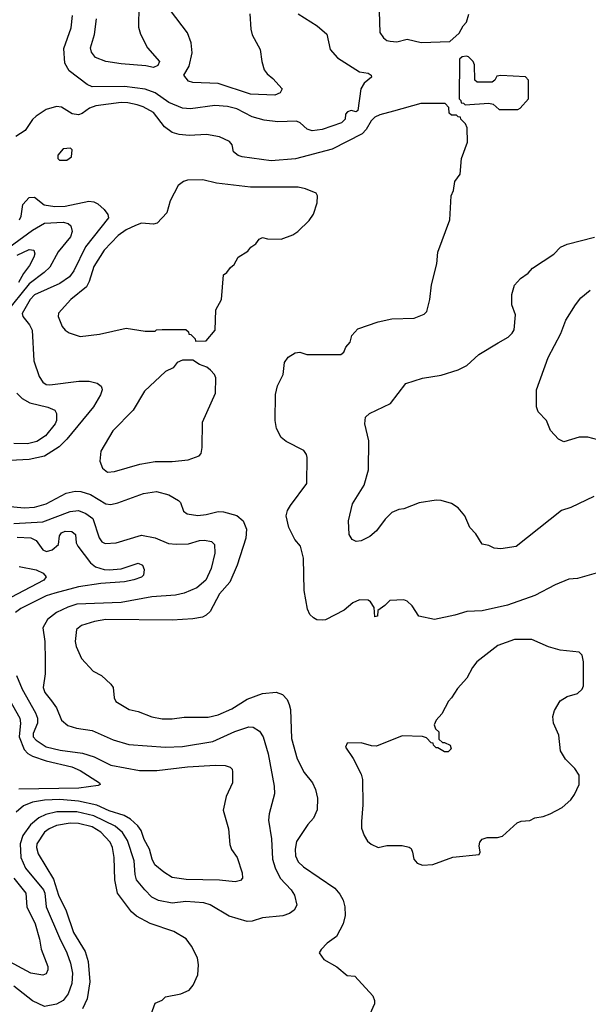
# Model space of a CAD drawing. Extents: x 997026 to 1115308, y 536381 to 619039.
# Tile 433 of 484: x 1101969 to 1105309, y 545422 to 551211. Entities that reach past the tile are written whole.
import ezdxf

# ---------------------------------------------------------------- set-up
doc = ezdxf.new("R2010")
doc.units = 0

msp = doc.modelspace()

# ---------------------------------------------------------------- linework, layer by layer
at = {"layer": '0CON20XD'}
for points in [[(1102667.7, 551292.3), (1102667.3, 551167.3), (1102678, 551125), (1102718.8, 551045), (1102790, 550965), (1102779.5, 550940.5), (1102755, 550928.8), (1102709.5, 550939.5), (1102565, 550950.6), (1102475, 550965.8), (1102415, 550988.8), (1102389.7, 551019.7), (1102384.4, 551045), (1102407.3, 551122.7), (1102420.8, 551215)], [(1103605, 551245.6), (1103716, 551175), (1103772, 551125), (1103792.9, 551035), (1103835, 550986), (1103964.3, 550904.3), (1104015, 550896), (1104033.3, 550885), (1104035, 550873.3), (1103992.5, 550837.5), (1103973.1, 550805), (1103955, 550676.7), (1103945, 550668.8), (1103915, 550676.7), (1103895, 550670), (1103882.5, 550655), (1103880, 550625), (1103860, 550605), (1103746.2, 550565), (1103686.7, 550556.7), (1103656.5, 550566.5), (1103616.7, 550605), (1103595, 550614.6), (1103485, 550609.6), (1103405, 550619.2), (1103335, 550639.2), (1103245, 550685.8), (1103189.1, 550700.9), (1103115, 550706.8), (1102973, 550687), (1102925, 550690.3), (1102845, 550724.2), (1102765, 550781.2), (1102705, 550801.7), (1102585, 550818.7), (1102395, 550815.3), (1102365, 550830.4), (1102259.7, 550909.7), (1102233.2, 550955), (1102227.7, 551042.3), (1102272, 551162), (1102278.2, 551235)], [(1103321.2, 551245), (1103325.6, 551155), (1103335, 551121.2), (1103380.8, 551035), (1103391.1, 550965), (1103405.8, 550915), (1103421.7, 550891.7), (1103456.7, 550865), (1103510, 550805), (1103499.5, 550780.5), (1103466.7, 550766.7), (1103325, 550773.6), (1103135, 550835.5), (1102985, 550842), (1102959.5, 550849.5), (1102932.5, 550885), (1102965, 550937.5), (1102981.5, 551015), (1102976.3, 551073.7), (1102955, 551134.2), (1102854.7, 551264.7)], [(1104079.5, 551259.5), (1104084, 551135), (1104105, 551103.8), (1104125, 551088.8), (1104145, 551084), (1104185, 551080), (1104245, 551096.2), (1104326.4, 551076.4)], [(1104326.4, 551076.4), (1104495, 551082.5), (1104549.3, 551130.7), (1104573.3, 551175), (1104593.6, 551196.4), (1104606.4, 551243.6)], [(1104895, 550682.5), (1104909.3, 550690.7), (1104957.5, 550745), (1104957.5, 550855), (1104940, 550875), (1104795, 550882.5), (1104771.7, 550878.3), (1104760, 550855), (1104745, 550842.5), (1104655, 550842.5), (1104642.5, 550855), (1104640, 550945), (1104632.5, 550965), (1104605, 550992.5), (1104593, 550997), (1104568.3, 550991.7), (1104551.7, 550978.3), (1104550, 550745), (1104560, 550735), (1104561.7, 550721.7), (1104575, 550720), (1104585, 550710), (1104725, 550720), (1104750, 550715), (1104785, 550682.5), (1104895, 550682.5)], [(1104113, 547767), (1104071.7, 547738.3), (1104070, 547705), (1104055, 547700), (1104050, 547755), (1104029.3, 547789.3), (1104015, 547797.5), (1103965, 547800), (1103925, 547782), (1103875, 547738.8), (1103765, 547683.3), (1103745, 547680), (1103715, 547683.3), (1103695, 547693.8), (1103674, 547715), (1103658.6, 547745), (1103640, 547855), (1103636, 548045), (1103618, 548115), (1103584.3, 548154.3), (1103549.2, 548225), (1103534.2, 548295), (1103542, 548325), (1103558.8, 548355), (1103656, 548485), (1103657.7, 548637.7), (1103653.3, 548655), (1103637.3, 548677.3), (1103535, 548732), (1103504.4, 548754.4), (1103477.9, 548807.9), (1103470, 548855), (1103472, 549008), (1103482.6, 549057.4), (1103515.7, 549125), (1103523.8, 549195), (1103545, 549226.7), (1103587.7, 549252.3), (1103615, 549256.2), (1103655, 549243.3), (1103855, 549242.5), (1103873, 549257), (1103883.9, 549286.1), (1103910, 549315), (1103920, 549355), (1103955, 549393.3), (1104075, 549433.8), (1104155, 549451.4), (1104285, 549455.7), (1104345, 549478.8), (1104360, 549495), (1104378, 549565), (1104388.3, 549651.7), (1104420, 549775), (1104424, 549845), (1104495.7, 550034.3), (1104503.8, 550175), (1104516.7, 550206.7), (1104525, 550260), (1104557, 550303), (1104563.3, 550395), (1104599.3, 550490.7), (1104597.5, 550575), (1104588.3, 550598.3), (1104560, 550625), (1104558.3, 550638.3), (1104545, 550640), (1104535, 550650), (1104505, 550650), (1104491.7, 550661.7), (1104490, 550695), (1104467.5, 550717.5), (1104325, 550718.6), (1104165, 550673.5), (1104085, 550651.2), (1104055, 550636.9), (1104033.2, 550616.8), (1104004.6, 550565.4), (1103980.8, 550539.2), (1103805, 550450.4), (1103588.1, 550391.9), (1103445, 550380), (1103275, 550404.5), (1103252.8, 550412.8), (1103224.4, 550434.4), (1103216, 550475), (1103201.2, 550495), (1103142.4, 550522.4), (1103065.4, 550535.4), (1102965, 550530.5), (1102905, 550536.4), (1102865, 550547.5), (1102819.9, 550579.9), (1102755, 550665.5), (1102695, 550698.7), (1102659.7, 550709.7), (1102605, 550722.8), (1102565.3, 550724.7), (1102416.7, 550705), (1102378.7, 550691.3), (1102335, 550659.1), (1102315, 550651.2), (1102277.9, 550657.9), (1102215, 550695.7), (1102185, 550700.6), (1102125, 550682.5), (1102065, 550642.9), (1102045, 550624), (1102000.5, 550559.5), (1101945.3, 550524.7)], [(1102245, 550384.4), (1102273.8, 550405), (1102277.5, 550445), (1102266.4, 550456.4), (1102225, 550451.2), (1102192, 550415), (1102193.8, 550395), (1102203.3, 550385), (1102245, 550384.4)], [(1103001.7, 549321.7), (1103065, 549322.5), (1103116.7, 549385), (1103120, 549505), (1103153.3, 549565), (1103165, 549710), (1103186.4, 549723.6), (1103207, 549753), (1103229.3, 549770.7), (1103252.5, 549815), (1103309.3, 549850.7), (1103327, 549873), (1103356.4, 549893.6), (1103375, 549920), (1103395, 549930), (1103425, 549922.5), (1103505, 549920), (1103573.9, 549946.1), (1103602.5, 549965), (1103669.5, 550030.5), (1103695, 550067.5), (1103716.7, 550135), (1103717.5, 550175), (1103710, 550190), (1103647.3, 550217.3), (1103605, 550225.6), (1103325, 550225.6), (1103125, 550249.4), (1103045, 550268.5), (1102955, 550267.8), (1102931.4, 550258.6), (1102900, 550235), (1102852, 550145), (1102833.3, 550075), (1102775.9, 550014.1), (1102755, 550008.8), (1102685, 550013.6), (1102648.5, 550001.5), (1102595, 549975.4), (1102548, 549942), (1102465, 549856.5), (1102405, 549759.2), (1102377.7, 549672.3), (1102360.7, 549639.3), (1102268.9, 549565), (1102197.5, 549485), (1102195.7, 549465), (1102217.9, 549407.9), (1102235.6, 549385.6), (1102259.1, 549369.1), (1102325, 549348.1), (1102437.4, 549362.6), (1102595, 549397.1), (1102705, 549380), (1102765, 549380), (1102773, 549387), (1102805, 549390), (1102945, 549390), (1102960, 549375), (1102961.7, 549361.7), (1102975, 549360), (1103000, 549335), (1103001.7, 549321.7)], [(1101968.2, 550035), (1101978.5, 550055), (1101986.5, 550125), (1102025, 550166.4), (1102055, 550167.8), (1102112.6, 550122.6), (1102175, 550111.7), (1102235, 550113.8), (1102375, 550143.3), (1102405, 550140.6), (1102428.3, 550128.3), (1102465.6, 550095), (1102487.5, 550065), (1102490.5, 550045), (1102356.3, 549875), (1102286.8, 549735), (1102261.5, 549698.5), (1102205, 549659.7), (1102055, 549593.4), (1102029.7, 549565), (1101983.7, 549483.7), (1101987.5, 549465), (1102026.9, 549416.9), (1102042.7, 549385), (1102052.1, 549205), (1102083.9, 549113.9), (1102105, 549080), (1102125, 549067.1), (1102145, 549063.8), (1102316.1, 549086.1), (1102376.2, 549086.2), (1102423.4, 549073.4), (1102446.7, 549056.7), (1102452, 549045), (1102453.8, 549033.8), (1102443.1, 549005), (1102401.8, 548935), (1102244.8, 548745.2), (1102200.1, 548699.9), (1102115, 548644.7), (1102025, 548625.8), (1101875, 548617.5)], [(1101853.7, 549835), (1102045, 549974.2), (1102115, 550013.8), (1102225, 550020), (1102253, 550013), (1102268.5, 549998.5), (1102277.7, 549965), (1102267.3, 549935), (1102195, 549845.5), (1102145, 549756.2), (1102113.2, 549725), (1102025, 549658.1), (1101886.3, 549485)], [(1105342.1, 548407.9), (1105206.8, 548343.2), (1105151.2, 548325), (1104885, 548114.2), (1104795, 548100), (1104755, 548104), (1104725, 548118.8), (1104685, 548127.5), (1104647.5, 548187.5), (1104613.8, 548225), (1104584, 548295), (1104545, 548341.2), (1104505, 548365.8), (1104445, 548384.3), (1104415, 548386.9), (1104315, 548370), (1104225, 548335.8), (1104195, 548330.8), (1104155, 548314), (1104115.5, 548274.5), (1104065, 548206.2), (1104025, 548172), (1103975, 548148), (1103945, 548144), (1103922.5, 548155), (1103903.8, 548185), (1103900, 548265), (1103924.2, 548365), (1103992.5, 548475), (1104018, 548565), (1104020, 548735), (1103996.7, 548835), (1104000, 548875), (1104024.1, 548895.9), (1104146.7, 548955), (1104237.3, 549072.7), (1104335, 549104.2), (1104445, 549120.8), (1104545, 549152), (1104595, 549178), (1104665, 549242.5), (1104778.7, 549311.3), (1104838, 549345), (1104862.4, 549367.6), (1104873.2, 549386.8), (1104881.2, 549475), (1104860, 549535), (1104860, 549595), (1104875, 549650), (1104910.3, 549689.7), (1104955, 549721.2), (1104980.9, 549749.1), (1105107, 549833), (1105145.6, 549874.4), (1105185, 549890.8), (1105345, 549932.5)], [(1101955, 549826.9), (1102025, 549859.2), (1102052.5, 549855), (1102058.2, 549835), (1102051.8, 549815), (1102026.6, 549765), (1101991.1, 549718.9), (1101961.9, 549665)], [(1105365, 548740), (1105305, 548756.2), (1105255, 548756.2), (1105165, 548728.8), (1105134.1, 548744.1), (1105086.7, 548795), (1105063.3, 548855), (1105013.3, 548905), (1105003.8, 548935), (1105003.8, 549035), (1105072, 549225), (1105147.1, 549365), (1105177.1, 549445), (1105234, 549535), (1105265.8, 549575), (1105319.5, 549620.5)], [(1102485, 548551.4), (1102525, 548554.4), (1102675, 548598.1), (1102765, 548613.1), (1102865, 548613.1), (1102957.7, 548622.3), (1103023, 548647), (1103035, 548660), (1103040, 548695), (1103043.3, 548845), (1103118.8, 549015), (1103120, 549105), (1103112.5, 549125), (1103089.5, 549149.5), (1103067.5, 549167.5), (1103024.1, 549184.1), (1102985, 549210), (1102925, 549210), (1102893.6, 549196.4), (1102870, 549165), (1102825, 549143.3), (1102702.4, 549027.6), (1102635.6, 548915), (1102516.2, 548793.8), (1102445.8, 548675), (1102440, 548615), (1102455, 548573.3), (1102485, 548551.4)], [(1101952.1, 549015), (1101983.5, 548983.5), (1102029.2, 548959.1), (1102135, 548932.7), (1102175.5, 548915.5), (1102185.6, 548895), (1102184.5, 548855), (1102176.9, 548835), (1102120.4, 548765), (1102068.6, 548731.4), (1102015, 548717.7), (1101935, 548719)], [(1101855, 548355.6), (1101995, 548341.2), (1102055, 548344.2), (1102125, 548365.3), (1102242, 548428), (1102295, 548439.7), (1102327.1, 548437.1), (1102385, 548420.3), (1102475, 548365.4), (1102505, 548360.8), (1102545, 548370), (1102695.6, 548425.6), (1102772.5, 548437.5), (1102845, 548417.5), (1102901.2, 548385), (1102912.7, 548372.7), (1102931.2, 548321.2), (1102952.5, 548305), (1103015.5, 548295.5), (1103065, 548301.5), (1103135, 548320.4), (1103165, 548318.5), (1103245, 548296.7), (1103282.2, 548265), (1103301.3, 548215), (1103297.4, 548162.6), (1103247.1, 548005), (1103203.1, 547905), (1103142.7, 547835), (1103088.1, 547731.9), (1103065, 547709.5), (1103041.9, 547698.1), (1102985, 547688.2), (1102865, 547680.9), (1102475, 547684.1), (1102407.6, 547672.4), (1102331.1, 547648.9), (1102302, 547625), (1102294.3, 547555), (1102300, 547525), (1102332, 547455), (1102400.9, 547380.9), (1102450, 547355), (1102503.8, 547305), (1102518.8, 547285), (1102523.8, 547225), (1102533, 547203), (1102612.5, 547155), (1102665, 547144.2), (1102745, 547111.9), (1102805, 547101.1), (1102865, 547100.5), (1102935, 547110.5), (1103075, 547110.5), (1103135, 547124.5), (1103215, 547159.1), (1103305, 547216.9), (1103395, 547250.6), (1103475, 547257.5), (1103513.2, 547243.2), (1103539.2, 547215), (1103551.9, 547185), (1103558.9, 547155), (1103564.6, 546985), (1103597.9, 546865), (1103640.5, 546785), (1103688.1, 546725), (1103705.7, 546685), (1103717.5, 546635), (1103717.1, 546565), (1103695, 546516.7), (1103660.9, 546479.1), (1103595, 546378.8), (1103586.4, 546335), (1103588.9, 546295), (1103605, 546260), (1103635, 546231.4), (1103820.8, 546105), (1103849.8, 546069.8), (1103868.6, 546035), (1103879.4, 545995), (1103880, 545945), (1103868, 545895), (1103829.1, 545820.9), (1103775, 545781.2), (1103738.8, 545745), (1103728.8, 545725), (1103755, 545686), (1103832.3, 545642.3), (1103891.7, 545591.7), (1103938.3, 545588.3), (1104042.3, 545472.3), (1104053.8, 545445), (1104052, 545425), (1104026.4, 545363.6)], [(1101935, 548249.2), (1102105, 548259.5), (1102265, 548319.7), (1102315, 548324.7), (1102358.1, 548308.1), (1102397.6, 548277.6), (1102435.3, 548165.3), (1102451.9, 548141.9), (1102471.4, 548131.4), (1102535.3, 548134.7), (1102685, 548181.3), (1102765, 548165.4), (1102842.4, 548132.4), (1102888.3, 548128.3), (1102960.6, 548129.4), (1103025, 548148.2), (1103055, 548150.9), (1103095, 548142.5), (1103112.5, 548125), (1103115.5, 548075), (1103094.4, 547985), (1103061.5, 547915), (1103010.1, 547869.9), (1102935, 547838.5), (1102885, 547828), (1102745, 547817.3), (1102564.8, 547785.2), (1102305, 547774.3), (1102252.2, 547757.8), (1102184.3, 547725.7), (1102131.5, 547685), (1102104.5, 547635), (1102117.1, 547555), (1102119.1, 547445), (1102118.8, 547365), (1102106.8, 547285), (1102116.4, 547255), (1102156.3, 547206.3), (1102185.5, 547165.5), (1102213.8, 547093.8), (1102251.4, 547061.4), (1102302.5, 547045), (1102395, 547032.7), (1102517.3, 546977.3), (1102609.4, 546949.4), (1102826.2, 546933.8), (1102925, 546937.7), (1103102.8, 546967.2), (1103233.4, 547026.6), (1103315, 547053.5), (1103341.1, 547051.1), (1103377.7, 547027.7), (1103398.5, 546995), (1103429.2, 546895), (1103463.3, 546705), (1103465, 546660), (1103435, 546542.5), (1103431.1, 546505), (1103447.9, 546395), (1103453.2, 546275), (1103469.2, 546225), (1103498.4, 546165), (1103563.6, 546095), (1103583.5, 546065), (1103597.5, 546005), (1103580.8, 545975), (1103553.2, 545956.8), (1103515, 545942.9), (1103395, 545930.8), (1103335, 545911.5), (1103305, 545910), (1103200.2, 545940.2), (1103087.8, 546007.7), (1103049.9, 546019.9), (1102945, 546026.7), (1102865, 546017.8), (1102785, 546032), (1102745, 546052.9), (1102704.7, 546094.8), (1102654.7, 546155), (1102646.8, 546185), (1102641.7, 546265), (1102601.6, 546385), (1102571.8, 546431.8), (1102528.9, 546468.9), (1102405, 546530.3), (1102305, 546554.2), (1102186.5, 546553.5), (1102122.2, 546537.8), (1102081, 546519), (1102032, 546478), (1101986.4, 546415), (1101971.4, 546365), (1101974.8, 546285), (1102003.4, 546223.4), (1102109, 546095), (1102117, 546075), (1102124.7, 545995), (1102202.7, 545812.7), (1102246.2, 545725), (1102267.9, 545665), (1102278.9, 545605), (1102275.2, 545544.8), (1102252.8, 545485), (1102223.5, 545445), (1102185, 545423.3), (1102115, 545410.4), (1102045, 545443.1), (1101935, 545530)], [(1101955, 548169.4), (1102034.8, 548164.8), (1102065, 548148.9), (1102104.5, 548094.5), (1102126.2, 548083.8), (1102160, 548095), (1102197.1, 548125), (1102203.4, 548176.6), (1102214.2, 548195), (1102235.5, 548204.5), (1102275, 548201.9), (1102297.5, 548185), (1102300.8, 548135), (1102311.1, 548115), (1102385, 548018.5), (1102415, 547994.4), (1102465, 547978.6), (1102495, 547975.7), (1102565, 547982), (1102665, 548015.8), (1102690, 548005), (1102699.5, 547979.5), (1102696.2, 547945), (1102685, 547934.2), (1102638.8, 547918.8), (1102585, 547906.7), (1102445, 547895.5), (1102315, 547877.1), (1102175, 547840.2), (1102125, 547823.1), (1101975, 547748.8), (1101944.6, 547725)], [(1101966, 547996), (1102065, 547977.3), (1102107.6, 547957.6), (1102124.3, 547935), (1102110, 547915), (1101837.3, 547772.7)], [(1105355, 547957.1), (1105245, 547926), (1105195, 547922), (1105115, 547888.6), (1104994.5, 547825.5), (1104835, 547768.5), (1104684.4, 547735.6), (1104595, 547731.4), (1104525, 547709.2), (1104405, 547684), (1104312.5, 547705), (1104273.3, 547765), (1104245, 547792.5), (1104225, 547800), (1104143, 547797), (1104113, 547767)], [(1104335, 546240), (1104395, 546244.2), (1104512.6, 546287.4), (1104667, 546303), (1104673, 546317), (1104668, 546355), (1104672, 546375), (1104685.9, 546394.1), (1104715, 546403.8), (1104775, 546403.8), (1104805, 546410), (1104890.5, 546489.5), (1104915, 546498.8), (1104965, 546504), (1104995, 546518), (1105044.2, 546525.8), (1105085, 546542), (1105155, 546580), (1105206.2, 546625), (1105228, 546655), (1105256, 546715), (1105255, 546770), (1105229.5, 546809.5), (1105174.2, 546864.2), (1105145, 546912.5), (1105136, 547005), (1105104, 547075), (1105100, 547115), (1105110.5, 547149.5), (1105144.3, 547205.7), (1105185, 547231.2), (1105245, 547250), (1105272.5, 547275), (1105280, 547295), (1105280, 547435), (1105273.3, 547475), (1105255, 547493.3), (1105142.5, 547505), (1105075, 547523.3), (1104977.9, 547567.9), (1104875, 547566.7), (1104778, 547532), (1104654.6, 547435.4), (1104628, 547402), (1104595, 547338.8), (1104540.9, 547279.1), (1104505.8, 547224.2), (1104486.7, 547205), (1104449.2, 547130.8), (1104415, 547092.5), (1104402.5, 547065), (1104411.7, 547041.7), (1104430, 547025), (1104431.7, 546981.7), (1104452.5, 546962.5), (1104465, 546962.5), (1104496.7, 546945), (1104503.3, 546925), (1104485, 546906.7), (1104465, 546906.7), (1104425, 546930), (1104415, 546930), (1104400, 546945), (1104398.3, 546958.3), (1104385, 546960), (1104358.3, 546988.3), (1104335, 546997.5), (1104215, 547000), (1104065, 546940), (1104035, 546941.2), (1103975, 546960), (1103891.7, 546958.3), (1103882.5, 546935), (1103927, 546867), (1103974.4, 546775), (1103982.5, 546745), (1103983.8, 546595), (1103976.9, 546496.9), (1103977, 546457), (1103992, 546415), (1104012.1, 546382.1), (1104033, 546363), (1104075, 546344), (1104125, 546356.2), (1104215, 546356.2), (1104257, 546347), (1104268.3, 546338.3), (1104277, 546317), (1104283.3, 546275), (1104302.7, 546252.7), (1104335, 546240)], [(1101950.9, 547355), (1101983.4, 547275), (1102061.6, 547135), (1102072.6, 547105), (1102072.8, 547075), (1102047.8, 547015), (1102047.7, 546995), (1102065, 546975.4), (1102125, 546936.1), (1102207, 546917), (1102338.3, 546898.3), (1102406.8, 546876.8), (1102505, 546827.8), (1102673.1, 546796.9), (1102775, 546796), (1102955, 546818.7), (1103118.3, 546828.3), (1103175.8, 546825.8), (1103205.8, 546815.8), (1103216.2, 546805), (1103219.5, 546789.5), (1103218.9, 546725), (1103182.5, 546645), (1103164.5, 546564.5), (1103194.4, 546455), (1103202.2, 546362.2), (1103213.4, 546333.4), (1103247.1, 546285), (1103276.2, 546195), (1103276.7, 546165), (1103265, 546150), (1103235, 546142), (1103141.7, 546151.7), (1102945.9, 546155.9), (1102865, 546167.5), (1102815, 546198.5), (1102762.9, 546242.9), (1102746.6, 546275), (1102731.8, 546335), (1102700.9, 546390.9), (1102682, 546445), (1102662.5, 546472.5), (1102620.2, 546510.2), (1102583.4, 546533.4), (1102495, 546560.6), (1102422.2, 546592.2), (1102315, 546616.1), (1102205, 546625.8), (1102115, 546622.8), (1102045, 546610.2), (1101990.7, 546589.3), (1101947.5, 546552.5)], [(1101873.8, 547275), (1101969.2, 547105), (1101972.8, 547075), (1101965.9, 546995), (1101995, 546920.7), (1102017.3, 546897.3), (1102045, 546880.7), (1102125, 546853.6), (1102275, 546818.2), (1102325, 546796.2), (1102436.7, 546725), (1102442.5, 546715), (1102430.5, 546709.5), (1102316.9, 546693.1), (1101963.7, 546686.3)], [(1102741.2, 545365), (1102765, 545430), (1102805, 545447.5), (1102825, 545466.7), (1102915, 545483.8), (1102965, 545506.2), (1102988, 545535), (1103016, 545595), (1103020, 545655), (1103013.8, 545695), (1102978, 545765), (1102947.6, 545807.6), (1102875, 545850), (1102735, 545898.1), (1102655, 545940), (1102625.9, 545965.9), (1102543.8, 546075), (1102528.5, 546155), (1102524.7, 546284.7), (1102514.7, 546345), (1102500, 546375), (1102446.1, 546435), (1102395, 546466), (1102315, 546484.8), (1102265, 546486.7), (1102185, 546473.9), (1102141.5, 546455), (1102114.7, 546435), (1102070, 546365), (1102067.8, 546345), (1102077.5, 546307.5), (1102167.8, 546157.8), (1102197, 546065), (1102241.7, 545971.7), (1102285.3, 545845), (1102353.4, 545733.4), (1102371.9, 545675), (1102380, 545555), (1102365.3, 545454.7), (1102337.8, 545395)], [(1101934.8, 546164.8), (1102004, 546075), (1102010.7, 545995), (1102060, 545895), (1102085.4, 545805), (1102095, 545746.7), (1102134.4, 545645), (1102134.4, 545625), (1102125, 545602), (1102105, 545594.2), (1102035, 545605.6), (1101886.3, 545686.3)]]:
    msp.add_lwpolyline(points, dxfattribs=at)

doc.saveas('drawing.dxf')
